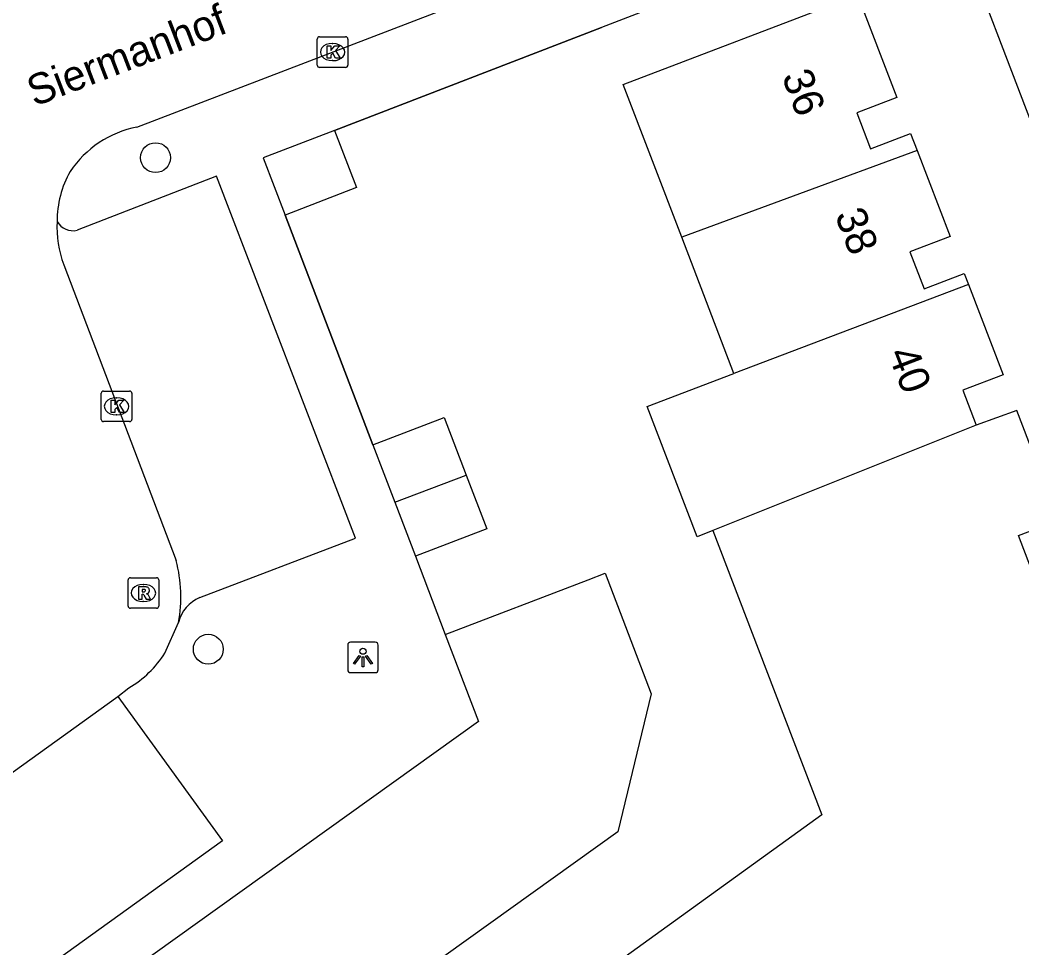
# Model space of a CAD drawing. Extents: x 159265 to 160143, y 383413 to 384319.
# Drawn here: x 159510.16 to 159542.94, y 383543.03 to 383573.38 of the extents above; entities that cross this region are included whole.
import ezdxf

# ---------------------------------------------------------------- set-up
doc = ezdxf.new("R2010")
doc.units = 0
for name, color, linetype in [('IMGEO_Boom', 7, 'Continuous'), ('IMGEO_Kolk', 7, 'Continuous'), ('IMGEO_Lichtpunt', 7, 'Continuous'), ('IMGEO_Muur', 7, 'Continuous'), ('IMGEO_Openbare_ruimte_label', 7, 'Continuous'), ('IMGEO_Pand', 7, 'Continuous'), ('IMGEO_Pand_nummerreeks', 7, 'Continuous'), ('IMGEO_Rijbaan_lokaal_open', 7, 'Continuous'), ('IMGEO_Rioolput', 7, 'Continuous'), ('IMGEO_Voetpad_open', 7, 'Continuous')]:
    doc.layers.add(name, color=color, linetype=linetype)

msp = doc.modelspace()

# ---------------------------------------------------------------- linework, layer by layer
at = {"layer": 'IMGEO_Boom'}
for centre in [(159514.589, 383568.879), (159516.316, 383552.798)]:
    msp.add_circle(centre, 0.489, dxfattribs=at)
at = {"layer": 'IMGEO_Kolk'}
for p, q in [((159519.882, 383571.907), (159519.882, 383572.759)), ((159519.957, 383572.833), (159520.809, 383572.833)), ((159520.883, 383572.759), (159520.883, 383571.907)), ((159520.37, 383572.613), (159520.395, 383572.613)), ((159520.393, 383572.053), (159520.368, 383572.053)), ((159520.809, 383571.833), (159519.957, 383571.833)), ((159512.889, 383561.244), (159513.741, 383561.244)), ((159512.814, 383560.318), (159512.814, 383561.17)), ((159513.302, 383561.024), (159513.327, 383561.024)), ((159513.815, 383561.17), (159513.815, 383560.318)), ((159513.741, 383560.244), (159512.889, 383560.244)), ((159513.325, 383560.464), (159513.3, 383560.464))]:
    msp.add_line(p, q, dxfattribs=at)
for points in [[(159519.882, 383571.907), (159519.882, 383572.759)], [(159519.957, 383572.833), (159520.809, 383572.833)], [(159520.883, 383572.759), (159520.883, 383571.907)], [(159520.203, 383572.533), (159520.326, 383572.533), (159520.326, 383572.382), (159520.456, 383572.533), (159520.62, 383572.533), (159520.474, 383572.382), (159520.627, 383572.133), (159520.475, 383572.133), (159520.39, 383572.297), (159520.326, 383572.23), (159520.326, 383572.133), (159520.203, 383572.133), (159520.203, 383572.533)], [(159520.809, 383571.833), (159519.957, 383571.833)], [(159512.889, 383561.244), (159513.741, 383561.244)], [(159512.814, 383560.318), (159512.814, 383561.17)], [(159513.135, 383560.944), (159513.258, 383560.944), (159513.258, 383560.793), (159513.388, 383560.944), (159513.552, 383560.944), (159513.406, 383560.793), (159513.559, 383560.544), (159513.407, 383560.544), (159513.322, 383560.708), (159513.258, 383560.641), (159513.258, 383560.544), (159513.135, 383560.544), (159513.135, 383560.944)], [(159513.815, 383561.17), (159513.815, 383560.318)], [(159513.741, 383560.244), (159512.889, 383560.244)]]:
    msp.add_lwpolyline(points, dxfattribs=at)
for centre, start, end in [((159519.959, 383572.757), 91.552, 178.448), ((159519.959, 383572.757), 91.552, 178.448), ((159520.807, 383572.757), 1.552, 88.448), ((159520.807, 383572.757), 1.552, 88.448), ((159519.959, 383571.909), 181.552, 268.448), ((159519.959, 383571.909), 181.552, 268.448), ((159520.807, 383571.909), 271.552, 358.448), ((159520.807, 383571.909), 271.552, 358.448), ((159512.891, 383561.168), 91.552, 178.448), ((159512.891, 383561.168), 91.552, 178.448), ((159513.739, 383561.168), 1.552, 88.448), ((159513.739, 383561.168), 1.552, 88.448), ((159512.891, 383560.32), 181.552, 268.448), ((159512.891, 383560.32), 181.552, 268.448), ((159513.739, 383560.32), 271.552, 358.448), ((159513.739, 383560.32), 271.552, 358.448)]:
    msp.add_arc(centre, 0.0765, start, end, dxfattribs=at)
for centre, major_axis, ratio, start_param, end_param in [((159520.369, 383572.333), (-0.387, 0.002), 0.722429, 4.712389, 7.853982), ((159520.394, 383572.333), (-0.39, 0.002), 0.717154, 1.570796, 4.712389), ((159513.301, 383560.744), (-0.387, 0.002), 0.722429, 4.712389, 7.853982), ((159513.326, 383560.744), (-0.39, 0.002), 0.717154, 1.570796, 4.712389)]:
    msp.add_ellipse(centre, major_axis=major_axis, ratio=ratio, start_param=start_param, end_param=end_param, dxfattribs=at)
at = {"layer": 'IMGEO_Lichtpunt'}
for p, q in [((159521.78, 383553.029), (159520.972, 383553.029)), ((159521.78, 383553.029), (159520.972, 383553.029)), ((159520.878, 383552.934), (159520.878, 383552.127)), ((159520.878, 383552.934), (159520.878, 383552.127)), ((159521.874, 383552.127), (159521.874, 383552.934)), ((159521.874, 383552.127), (159521.874, 383552.934)), ((159520.972, 383552.033), (159521.78, 383552.033)), ((159520.972, 383552.033), (159521.78, 383552.033))]:
    msp.add_line(p, q, dxfattribs=at)
for points in [[(159521.252, 383552.598), (159521.291, 383552.57), (159521.103, 383552.308), (159521.065, 383552.335), (159521.252, 383552.598)], [(159521.354, 383552.55), (159521.401, 383552.55), (159521.401, 383552.228), (159521.354, 383552.228), (159521.354, 383552.55)], [(159521.464, 383552.57), (159521.502, 383552.597), (159521.689, 383552.335), (159521.65, 383552.307), (159521.464, 383552.57)]]:
    msp.add_lwpolyline(points, dxfattribs=at)
msp.add_circle((159521.377, 383552.732), 0.0994, dxfattribs=at)
for centre, start, end in [((159520.972, 383552.934), 90, 180), ((159520.972, 383552.934), 90, 180), ((159521.78, 383552.934), 0, 90), ((159521.78, 383552.934), 0, 90), ((159520.972, 383552.127), 180, 270), ((159520.972, 383552.127), 180, 270), ((159521.78, 383552.127), 270, 0), ((159521.78, 383552.127), 270, 360)]:
    msp.add_arc(centre, 0.0946, start, end, dxfattribs=at)
at = {"layer": 'IMGEO_Muur'}
for points in [[(159520.445, 383569.769), (159529.18, 383573.136)], [(159521.7, 383559.485), (159518.832, 383567.003)], [(159523.093, 383555.842), (159524.071, 383553.282)]]:
    msp.add_lwpolyline(points, dxfattribs=at)
at = {"layer": 'IMGEO_Pand'}
for points in [[(159531.806, 383566.279), (159529.892, 383571.277), (159537.559, 383574.211), (159538.845, 383570.851), (159537.53, 383570.348), (159537.98, 383569.172), (159539.295, 383569.675), (159539.509, 383569.116)], [(159520.445, 383569.769), (159518.112, 383568.869), (159518.832, 383567.003)], [(159520.445, 383569.769), (159521.165, 383567.903), (159518.832, 383567.003)], [(159539.509, 383569.116), (159531.806, 383566.279)], [(159539.509, 383569.116), (159540.585, 383566.305), (159539.27, 383565.802), (159539.734, 383564.588), (159541.05, 383565.091), (159541.189, 383564.728)], [(159533.514, 383561.816), (159531.806, 383566.279)], [(159541.189, 383564.728), (159533.514, 383561.816)], [(159541.189, 383564.728), (159542.318, 383561.777), (159541.002, 383561.274), (159541.44, 383560.13)], [(159532.823, 383556.687), (159532.308, 383556.481), (159530.678, 383560.74), (159533.514, 383561.816)], [(159543.225, 383555.465), (159542.824, 383556.514), (159544.14, 383557.017), (159542.765, 383560.61), (159541.44, 383560.13)], [(159521.7, 383559.485), (159524.036, 383560.378), (159524.757, 383558.494)], [(159541.44, 383560.13), (159532.823, 383556.687)], [(159521.7, 383559.485), (159522.418, 383557.606)], [(159522.418, 383557.606), (159524.757, 383558.494)], [(159524.757, 383558.494), (159525.429, 383556.735), (159523.093, 383555.842)], [(159522.418, 383557.606), (159523.093, 383555.842)], [(159532.823, 383556.687), (159534.559, 383552.153), (159536.386, 383547.381), (159523.125, 383537.808), (159519.07, 383534.881), (159519.948, 383533.664), (159515.497, 383530.451), (159517.861, 383527.097)], [(159524.071, 383553.282), (159528.742, 383555.068), (159529.302, 383555.282), (159530.81, 383551.341), (159529.716, 383546.827), (159517.098, 383537.79), (159516.756, 383538.267), (159513.845, 383542.332)], [(159524.071, 383553.282), (159525.16, 383550.433), (159513.845, 383542.332)]]:
    msp.add_lwpolyline(points, dxfattribs=at)
at = {"layer": 'IMGEO_Rijbaan_lokaal_open'}
for points in [[(159513.981, 383569.878), (159539.603, 383579.714)], [(159511.589, 383565.378), (159515.265, 383555.697)], [(159514.896, 383552.674), (159515.34, 383553.675)], [(159513.356, 383551.255), (159513.719, 383551.536)], [(159496.488, 383539.005), (159500, 383541.647), (159513.356, 383551.255)]]:
    msp.add_lwpolyline(points, dxfattribs=at)
for centre, radius, start, end in [((159514.638, 383566.518), 3.424, 101.0651, 146.109), ((159514.748, 383566.781), 3.381, 150.8548, 179.8408), ((159514.74, 383566.595), 3.378, 176.6829, 201.1081), ((159510.775, 383554.518), 4.643, 349.5377, 14.7108), ((159511.981, 383554.511), 3.445, 300.2905, 327.7792)]:
    msp.add_arc(centre, radius, start, end, dxfattribs=at)
at = {"layer": 'IMGEO_Rioolput'}
for p, q in [((159513.692, 383554.213), (159513.692, 383555.065)), ((159513.767, 383555.139), (159514.619, 383555.139)), ((159514.693, 383555.065), (159514.693, 383554.213)), ((159514.18, 383554.919), (159514.205, 383554.919)), ((159514.203, 383554.359), (159514.178, 383554.359)), ((159514.619, 383554.139), (159513.767, 383554.139))]:
    msp.add_line(p, q, dxfattribs=at)
for points in [[(159513.692, 383554.213), (159513.692, 383555.065)], [(159513.767, 383555.139), (159514.619, 383555.139)], [(159514.693, 383555.065), (159514.693, 383554.213)], [(159514.281, 383554.837), (159514.029, 383554.839), (159514.029, 383554.439)], [(159514.207, 383554.758), (159514.153, 383554.758), (159514.153, 383554.677)], [(159514.153, 383554.677), (159514.205, 383554.677)], [(159514.029, 383554.439), (159514.153, 383554.439), (159514.153, 383554.601), (159514.164, 383554.601)], [(159514.211, 383554.572), (159514.282, 383554.439), (159514.422, 383554.439), (159514.357, 383554.565)], [(159514.619, 383554.139), (159513.767, 383554.139)]]:
    msp.add_lwpolyline(points, dxfattribs=at)
for centre, radius, start, end in [((159513.769, 383555.063), 0.0765, 91.552, 178.448), ((159513.769, 383555.063), 0.0765, 91.552, 178.448), ((159514.617, 383555.063), 0.0765, 1.552, 88.448), ((159514.617, 383555.063), 0.0765, 1.552, 88.448), ((159514.189, 383554.866), 0.19, 274.7715, 282.9687), ((159514.213, 383554.662), 0.0964, 77.0061, 93.1865), ((159514.227, 383554.719), 0.0378, 276.6634, 79.6772), ((159514.28, 383554.727), 0.109, 350.3612, 89.416), ((159514.278, 383554.727), 0.112, 277.5842, 350.9817), ((159514.163, 383554.548), 0.0533, 26.0293, 88.6989), ((159514.262, 383554.512), 0.108, 29.5134, 73.7905), ((159513.769, 383554.215), 0.0765, 181.552, 268.448), ((159513.769, 383554.215), 0.0765, 181.552, 268.448), ((159514.617, 383554.215), 0.0765, 271.552, 358.448), ((159514.617, 383554.215), 0.0765, 271.552, 358.448)]:
    msp.add_arc(centre, radius, start, end, dxfattribs=at)
for centre, major_axis, ratio, start_param, end_param in [((159514.179, 383554.639), (-0.387, 0.002), 0.722429, 4.712389, 7.853982), ((159514.204, 383554.639), (-0.39, 0.002), 0.717154, 1.570796, 4.712389)]:
    msp.add_ellipse(centre, major_axis=major_axis, ratio=ratio, start_param=start_param, end_param=end_param, dxfattribs=at)
at = {"layer": 'IMGEO_Voetpad_open'}
for points in [[(159540.404, 383577.462), (159529.18, 383573.136), (159520.445, 383569.769)], [(159548.112, 383557.308), (159540.404, 383577.462)], [(159516.042, 383554.486), (159521.129, 383556.431), (159516.584, 383568.276), (159512.025, 383566.504)], [(159518.832, 383567.003), (159521.7, 383559.485)], [(159523.093, 383555.842), (159524.071, 383553.282)], [(159513.356, 383551.255), (159516.778, 383546.526), (159500, 383534.46), (159499.839, 383534.344), (159498.715, 383535.965), (159496.488, 383539.005)]]:
    msp.add_lwpolyline(points, dxfattribs=at)
for centre, radius, start, end in [((159511.893, 383567.098), 0.608, 210.4017, 282.5501), ((159516.454, 383553.42), 1.143, 111.1381, 167.1032)]:
    msp.add_arc(centre, radius, start, end, dxfattribs=at)

# ---------------------------------------------------------------- texts
at = {"layer": 'IMGEO_Openbare_ruimte_label'}
msp.add_text('Siermanhof', height=1, rotation=20.9717, dxfattribs=at).set_placement((159510.626, 383570.541))
at = {"layer": 'IMGEO_Pand_nummerreeks'}
for s, rotation, p in [('36', 290.9451, (159535.068, 383571.543)), ('38', 290.9451, (159536.805, 383567.007)), ('40', 290.9471, (159538.54, 383562.472))]:
    msp.add_text(s, height=1, rotation=rotation, dxfattribs=at).set_placement(p)

doc.saveas('drawing.dxf')
